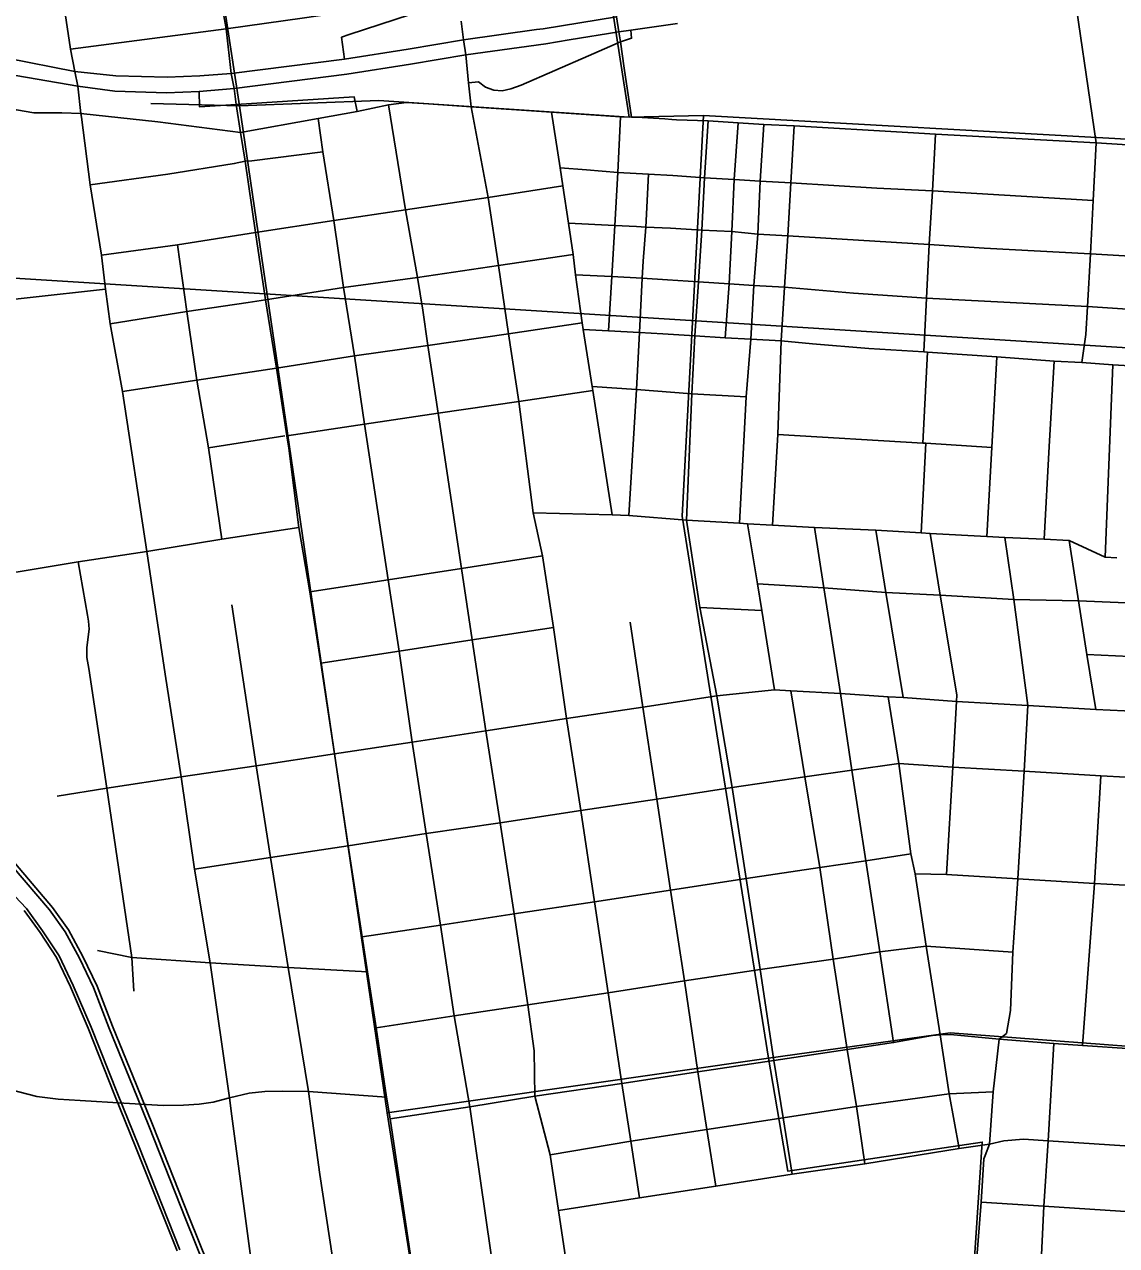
# Model space of a CAD drawing. Extents: x 114843 to 284848, y 317643 to 566895.
# Drawn here: x 205744 to 209248, y 379873 to 383793 of the extents above; entities that cross this region are included whole.
import ezdxf

# ---------------------------------------------------------------- set-up
doc = ezdxf.new("R2010")
doc.units = 0
for name, color, linetype in [('GM_X_City_Street', 7, 'Continuous'), ('GM_X_Interchange_Ramps', 7, 'Continuous'), ('GM_X_Interstate_Route', 7, 'Continuous'), ('GM_X_Rail_Line', 7, 'Continuous'), ('GM_X_Section', 7, 'Continuous'), ('GM_X_US_Route', 7, 'Continuous')]:
    doc.layers.add(name, color=color, linetype=linetype)

msp = doc.modelspace()

# ---------------------------------------------------------------- linework, layer by layer
at = {"layer": 'GM_X_City_Street'}
for p, q in [((205891.6, 383713.6), (206390.7, 383779)), ((205926.2, 383495.8), (205924.8, 383506.7)), ((208203.2, 383284.3), (208213.2, 383467.3)), ((208657.1, 383259.2), (209173.5, 383227.7)), ((208626.2, 382449.2), (208641.3, 382740.8)), ((209212, 382082.7), (209235.9, 382700.5)), ((206333.8, 382434.1), (206579, 382472)), ((208621.1, 382160.6), (208636.1, 382448.5)), ((207911, 381921.4), (208110.3, 381911.7)), ((208532.5, 380524.6), (208488.8, 380816.1)), ((206905.4, 380349.1), (206917.6, 380279.9)), ((208826.4, 380162.1), (208840.5, 380198.3))]:
    msp.add_line(p, q, dxfattribs=at)
for points in [[(209183.2, 383412.7), (209100.2, 383977.1), (209090.5, 384036.5), (209073, 384182.6), (209032.8, 384425.4), (208996.9, 384665.3), (208959.4, 384910.5), (208917.4, 385168.8)], [(206390.7, 383779), (206348.4, 384021.1), (206313.6, 384264.6), (206239.2, 384750.9), (206230.5, 384805.2)], [(205924.8, 383506.7), (205914.6, 383594.4), (205905.3, 383641.5), (205891.6, 383713.6), (205819.3, 384192.6), (205784.2, 384430.7), (205769, 384527.9)], [(207506.1, 379657.7), (207457.7, 379986), (207430.9, 380164), (207381, 380352.5), (207379.7, 380497.9), (207359, 380646.3), (207314.6, 380938.2), (207269.7, 381229.7), (207224.2, 381525.5), (207180.5, 381817.6), (207145.8, 382046.5), (207071, 382545), (207037.7, 382762.4), (207022.2, 382875.5), (207004.9, 382980.8), (206965.9, 383197.9), (206912.2, 383534.4)], [(207660.5, 380393.2), (207616.3, 380684.8), (207572.8, 380977.1), (207528.7, 381270.2), (207483.3, 381565), (207441.8, 381856.7), (207406, 382086.8), (207375.7, 382225.4), (207329.6, 382582.5), (207297, 382799.7), (207264.6, 383019.1), (207232.1, 383237.8), (207176.9, 383528.4)], [(205924.8, 383506.7), (206171.7, 383479.9), (206437.1, 383445.9)], [(206409.4, 380288.9), (206401.7, 380346.9), (206339.5, 380780.4), (206289.5, 381081.5), (206246, 381377.4), (206195.5, 381707.3), (206136, 382101.5), (206058.2, 382614.3), (206018.6, 382831.4), (206003.2, 382943.5), (205990.9, 383052.3), (205954.2, 383277.9), (205926.2, 383495.8)], [(207462, 377707.4), (207451.8, 378040.8), (207441.1, 378377), (207430.9, 378570.9), (207415.1, 378677.3), (207393.7, 378820.3), (207330.5, 379244.8), (207273, 379621), (207172.8, 380318.4), (207123, 380610.8), (207078.3, 380902.2), (207033, 381196.4), (206988.2, 381489.1), (206946.5, 381781.3), (206910.7, 382009.8), (206834.8, 382510.3), (206802.3, 382728.7), (206767.8, 382948.6), (206736.1, 383163.3), (206701.5, 383383.5), (206686.6, 383490.7)], [(207630, 382219.2), (207567.3, 382618.2), (207565.3, 382631.2), (207536.7, 382814.2), (207533.8, 382835.3), (207512.4, 382989), (207504.4, 383054.8), (207489.9, 383155.5), (207471.4, 383274.6), (207463.1, 383333.2), (207434.6, 383511)], [(207617.8, 382809.6), (207628.1, 382983.4), (207638.1, 383147.2), (207648.3, 383318.2), (207656.7, 383496.7)], [(207981.7, 381539.8), (207965.4, 381638.2), (207911, 381921.4), (207867.8, 382202.1), (207885, 382607.7), (207895.3, 382793.8), (207906.5, 382966.3), (207917.8, 383132.7), (207926.1, 383300.5), (207937.8, 383483.6)], [(207992.6, 382787.5), (208004.6, 382960), (208013.1, 383128.6), (208021.2, 383295.5), (208033.4, 383476.7)], [(208037.9, 382191.8), (208059.1, 382597.6), (208074.2, 382783), (208084.6, 382954.9), (208096.9, 383119.5), (208104.4, 383290), (208116, 383472.1)], [(208629.7, 382741.9), (208638.8, 382914.5), (208647.2, 383086.1), (208657.1, 383259.2), (208667.1, 383441)], [(209136.8, 382707.4), (209149.2, 382797.4), (209154.4, 382888), (209164.3, 383057), (209173.5, 383227.7), (209183.2, 383412.7)], [(206451.7, 383353.9), (206473.4, 383355), (206701.5, 383383.5)], [(205954.2, 383277.9), (206203.7, 383312), (206416.8, 383346.1), (206451.7, 383353.9)], [(207463.1, 383333.2), (207547.3, 383325.9), (207648.3, 383318.2), (207746.2, 383312.5), (207824.3, 383307.7), (207926.1, 383300.5), (208021.2, 383295.5), (208104.4, 383290), (208203.2, 383284.3), (208479.2, 383267.4), (208657.1, 383259.2)], [(207729.4, 383033.1), (207737.1, 383142.6), (207746.2, 383312.5)], [(208143.9, 382185.3), (208161, 382476.5), (208172.2, 382777.4), (208182.8, 382949.2), (208193, 383114.9), (208203.2, 383284.3)], [(206485.4, 383125), (206736.1, 383163.3), (206965.9, 383197.9), (207232.1, 383237.8), (207471.4, 383274.6)], [(205990.9, 383052.3), (206235.2, 383085.7), (206485.4, 383125)], [(207489.9, 383155.5), (207638.1, 383147.2), (207707.2, 383144), (207737.1, 383142.6), (207816.4, 383138.8), (207917.8, 383132.7), (208013.1, 383128.6), (208096.9, 383119.5), (208193, 383114.9), (208647.2, 383086.1), (208823.7, 383075), (209164.3, 383057), (209436.8, 383040.5), (209655.7, 383019.4), (209833.9, 383008.4), (210254.9, 382984.6), (210456.2, 382973.3)], [(206376.9, 382140.8), (206333.8, 382434.1), (206296.3, 382651.2), (206264.2, 382871.3), (206235.2, 383085.7)], [(206461.5, 382900.7), (206517.4, 382909.1), (206767.8, 382948.6), (207004.9, 382980.8), (207264.6, 383019.1), (207504.4, 383054.8)], [(207682.9, 382216.8), (207708, 382621), (207717.4, 382803.8), (207725.6, 382978.4), (207729.4, 383033.1)], [(207512.4, 382989), (207628.1, 382983.4), (207725.6, 382978.4), (207807.2, 382972.7), (207906.5, 382966.3), (208004.6, 382960), (208084.6, 382954.9), (208182.8, 382949.2), (208404.5, 382930.5), (208638.8, 382914.5), (209154.4, 382888), (209428.4, 382868.9)], [(205064.9, 382768.7), (205364.6, 382857.9), (205427.8, 382877.6), (205499.8, 382887.5), (206003.2, 382943.5)], [(206018.6, 382831.4), (206264.2, 382871.3), (206461.5, 382900.7)], [(206552.1, 382689.9), (206802.3, 382728.7), (207037.7, 382762.4), (207297, 382799.7), (207533.8, 382835.3)], [(207536.7, 382814.2), (207617.8, 382809.6), (207717.4, 382803.8), (207792.1, 382799.4), (207895.3, 382793.8), (207992.6, 382787.5), (208074.2, 382783), (208172.2, 382777.4), (208272.9, 382767.3), (208452.7, 382752.7), (208629.7, 382741.9), (208641.3, 382740.8), (208864.1, 382725.6), (209048.4, 382712.3), (209136.8, 382707.4), (209235.9, 382700.5), (209418.4, 382689.7), (209635.2, 382677.3), (209824.2, 382667.1), (210039.2, 382656.1), (210050.7, 382655.3)], [(208831.8, 382149.3), (208847.8, 382435.3), (208864.1, 382725.6)], [(209015.5, 382140.5), (209031.5, 382438), (209048.4, 382712.3)], [(206058.2, 382614.3), (206296.3, 382651.2), (206552.1, 382689.9)], [(206585.1, 382472.1), (206834.8, 382510.3), (207071, 382545), (207329.6, 382582.5), (207567.3, 382618.2)], [(207565.3, 382631.2), (207708, 382621), (207885, 382607.7), (208059.1, 382597.6)], [(208161, 382476.5), (208626.2, 382449.2), (208636.1, 382448.5), (208847.8, 382435.3)], [(207375.7, 382225.4), (207630, 382219.2), (207682.9, 382216.8), (207867.8, 382202.1), (208037.9, 382191.8), (208064, 382190.2), (208143.9, 382185.3), (208278.8, 382178.5), (208475.8, 382169.2), (208621.1, 382160.6), (208649.5, 382159.4), (208831.8, 382149.3), (208889.3, 382146.3), (209015.5, 382140.5), (209095.7, 382136.6), (209212, 382082.7), (209249.3, 382080.6)], [(208150.3, 381657.5), (208110.3, 381911.7), (208096.2, 381996.9), (208064, 382190.2)], [(205310.6, 382024.8), (205339.7, 382003.1), (205364.8, 381998.7), (205393.1, 381993.7), (205447.8, 381998.8), (205723, 382036.2), (205916.4, 382067.6), (206136, 382101.5), (206376.9, 382140.8), (206624.1, 382177.7)], [(208488.8, 380816.1), (208443.5, 381108.4), (208399, 381399.5), (208362.4, 381645), (208308.6, 381984.3), (208278.8, 382178.5)], [(208563.9, 381632.3), (208507.4, 381969.8), (208475.8, 382169.2)], [(208702.3, 381064.1), (208722.6, 381409.3), (208734.4, 381620), (208735.3, 381641), (208682.4, 381960.6), (208649.5, 382159.4)], [(208840.5, 380198.3), (208852.2, 380366.3), (208871.4, 380535.4), (208894.9, 380554.3), (208908.3, 380628), (208915.5, 380814.6), (208931.6, 381050.2), (208951.3, 381395.9), (208963.4, 381607.2), (208918.3, 381947.4), (208889.3, 382146.3)], [(209181.3, 381594.3), (209152.3, 381770.8), (209126.5, 381942.4), (209095.7, 382136.6)], [(206094.7, 380689.6), (206088.5, 380797.9), (206007.6, 381341.7), (205949.9, 381725.7), (205943.9, 381761.3), (205943.8, 381777.3), (205943.8, 381793.3), (205951.2, 381851.7), (205949.5, 381877.9), (205946.3, 381896.5), (205916.4, 382067.6)], [(206659.5, 381971.6), (206910.7, 382009.8), (207145.8, 382046.5), (207406, 382086.8)], [(208096.2, 381996.9), (208308.6, 381984.3), (208507.4, 381969.8), (208682.4, 381960.6)], [(208682.4, 381960.6), (208918.3, 381947.4), (208970.3, 381946.2)], [(206825.9, 379213.8), (206776.8, 379537.8), (206731.8, 379834.8), (206691.1, 380101.1), (206655.2, 380368.1), (206590.3, 380766.1), (206532.9, 381119), (206487.2, 381413.3), (206409.6, 381929.4)], [(208970.3, 381946.2), (209126.5, 381942.4), (209838.9, 381912.7), (210076.1, 381901.5), (210128.1, 381898.5)], [(207962, 380063.4), (207933.7, 380245.6), (207904.8, 380431.1), (207861.3, 380723), (207817.1, 381014.5), (207773.2, 381306.2), (207728.1, 381601.7), (207687.1, 381874.1)], [(206695.2, 381743.1), (206946.5, 381781.3), (207180.5, 381817.6), (207441.8, 381856.7)], [(209152.3, 381770.8), (209336.6, 381761.6), (209828.8, 381732.9), (210065.8, 381719.8), (210533.7, 381693.6), (210948.1, 381669.6)], [(206738.5, 381451.4), (206988.2, 381489.1), (207224.2, 381525.5), (207483.3, 381565), (207728.1, 381601.7), (207965.4, 381638.2), (208150.3, 381657.5), (208202.6, 381654.4), (208362.4, 381645), (208515.3, 381635.1), (208563.9, 381632.3), (208734.4, 381620), (208963.4, 381607.2), (209181.3, 381594.3), (209365.3, 381584.9), (209533.1, 381576.9), (209712.9, 381563.5), (209817.6, 381560.1), (210055.4, 381542.2), (210523.2, 381513.2), (210937.7, 381494.2)], [(208440, 380135.7), (208413.8, 380319.1), (208383.3, 380502.2), (208338.3, 380792.7), (208296.4, 381086.5), (208247.4, 381377.3), (208202.6, 381654.4)], [(208588.4, 381130.3), (208549.4, 381420.3), (208515.3, 381635.1)], [(208207, 380102.2), (208177.8, 380283.7), (208148.5, 380466.8), (208104.8, 380759.2), (208059.9, 381051.2), (208014.2, 381343.1), (207981.7, 381539.8)], [(205848.4, 381316.2), (206007.6, 381341.7), (206246, 381377.4), (206487.2, 381413.3), (206738.5, 381451.4)], [(206782.4, 381156.8), (207033, 381196.4), (207269.7, 381229.7), (207528.7, 381270.2), (207773.2, 381306.2), (208014.2, 381343.1), (208247.4, 381377.3), (208399, 381399.5), (208549.4, 381420.3), (208722.6, 381409.3), (208951.3, 381395.9), (209197.7, 381381.5), (209358.3, 381372.1), (209515.2, 381362.1), (209700.1, 381350.3), (210043.2, 381331)], [(209139, 380515.3), (209177.9, 381035.7), (209197.7, 381381.5)], [(206289.5, 381081.5), (206532.9, 381119), (206782.4, 381156.8)], [(206826.9, 380864.1), (207078.3, 380902.2), (207314.6, 380938.2), (207572.8, 380977.1), (207817.1, 381014.5), (208059.9, 381051.2), (208296.4, 381086.5), (208443.5, 381108.4), (208588.4, 381130.3), (208601.5, 381066.6), (208702.3, 381064.1), (208931.6, 381050.2), (209177.9, 381035.7), (209335.8, 381026.4), (209493.7, 381017.4), (209677.5, 381005.1), (210024.5, 380985.8)], [(208742.9, 380184.5), (208711.4, 380360.5), (208682, 380549.5), (208637.2, 380834.3), (208601.5, 381066.6)], [(205977.7, 380820.8), (206088.5, 380797.9), (206339.5, 380780.4), (206590.3, 380766.1), (206844.2, 380751.4)], [(206872.3, 380572.4), (207123, 380610.8), (207359, 380646.3), (207616.3, 380684.8), (207861.3, 380723), (208104.8, 380759.2), (208338.3, 380792.7), (208488.8, 380816.1), (208637.2, 380834.3), (208915.5, 380814.6)], [(207660.5, 380393.2), (207904.8, 380431.1), (208148.5, 380466.8), (208383.3, 380502.2), (208532.5, 380524.6), (208657.8, 380547.3), (208682, 380549.5), (208715.5, 380550.6), (208871.4, 380535.4), (209046.6, 380521.5), (209139, 380515.3), (209298.3, 380504.6), (209644, 380481.7), (209994, 380458.2), (210461.4, 380427.5), (210880, 380398.7), (211039.3, 380388.3), (211225.8, 380375.8), (211565.6, 380353.1), (211908.6, 380330.2), (212251.8, 380307.7), (212578.6, 380285.8), (212957, 380258.9)], [(208914.1, 378466.5), (208933.9, 378715.3), (208944.7, 378925.9), (208958.7, 379134.6), (208973.1, 379346.1), (208985.9, 379550.5), (209003.6, 379776.1), (209014.8, 379999.2), (209029.1, 380209.6), (209046.6, 380521.5)], [(206917.6, 380279.9), (207172.8, 380318.4), (207381, 380352.5), (207660.5, 380393.2)], [(207717.1, 380026.3), (207689.3, 380208.2), (207660.5, 380393.2)], [(205696.9, 380374.4), (205783, 380351.6), (205851.7, 380342.7), (205922, 380338.6), (206062.5, 380330.2), (206189, 380323.3), (206254.5, 380323.8), (206304.4, 380327.3), (206349.6, 380333.8), (206401.7, 380346.9)], [(206401.7, 380346.9), (206464.8, 380362.2), (206514.8, 380367.4), (206571.1, 380368.8), (206655.2, 380368.1), (206905.4, 380349.1)], [(207430.9, 380164), (207689.3, 380208.2), (207933.7, 380245.6), (208177.8, 380283.7), (208413.8, 380319.1), (208711.4, 380360.5), (208852.2, 380366.3)], [(206792.3, 378653), (206700.7, 379107.2), (206683.5, 379155.5), (206539.5, 379492.3), (206478.5, 379767), (206409.4, 380288.9)], [(208207, 380102.2), (208440, 380135.7), (208742.9, 380184.5), (208840.5, 380198.3)], [(208840.5, 380198.3), (208886.2, 380208.9), (208949.8, 380215), (209029.1, 380209.6), (209274.8, 380193.2), (209389.4, 380185.7), (209625.2, 380170.3), (210444.2, 380115.4), (210857.3, 380088.4)], [(208662.6, 377641.1), (208683.2, 377974.5), (208702.5, 378306.9), (208713, 378479.7), (208728.3, 378728.3), (208741.3, 378940.2), (208754.3, 379148.1), (208776.7, 379534.2), (208813.7, 380012.6), (208822.2, 380151.2), (208826.4, 380162.1)], [(207457.7, 379986), (207717.1, 380026.3), (207962, 380063.4), (208207, 380102.2)], [(208813.7, 380012.6), (209014.8, 379999.2), (209260.5, 379983.2), (209611.5, 379959.4), (210010.4, 379932.2), (210409.6, 379906.1), (210431.6, 379904.9), (210844.2, 379876.2)]]:
    msp.add_lwpolyline(points, dxfattribs=at)
at = {"layer": 'GM_X_Interchange_Ramps'}
for points in [[(207136.9, 383869.1), (207100.5, 383865.2), (207031.9, 383840.5), (206785.4, 383760.5), (206761.2, 383752), (206770.2, 383682)], [(207553.4, 383692.2), (207656, 383737), (207692.1, 383748.6), (207689.2, 383774.9)], [(205408, 383686.4), (205408.6, 383658.4), (205524.4, 383605.5), (205586.7, 383569.1), (205619.1, 383548.2), (205680.8, 383528.5), (205717.8, 383518.5), (205774, 383509.7), (205863.7, 383509), (205924.8, 383506.7)], [(207168.7, 383605.7), (207200.6, 383609), (207223.3, 383591.9), (207250, 383582.1), (207276.6, 383580.3), (207304.4, 383586.5), (207337.6, 383598), (207553.4, 383692.2)], [(206304.3, 383578.2), (206305, 383528.6), (206423.4, 383536), (206801.6, 383560.6), (206810.8, 383513.7)]]:
    msp.add_lwpolyline(points, dxfattribs=at)
at = {"layer": 'GM_X_Interstate_Route'}
msp.add_line((207689.2, 383774.9), (207838.8, 383795.5), dxfattribs=at)
for points in [[(207386.4, 383776.2), (207408.7, 383779.3), (207643, 383817.5)], [(205687.8, 383684.3), (205905.3, 383641.5), (206036.5, 383628.4), (206201.7, 383623.2), (206306.9, 383627.8), (206406.9, 383635.7), (206770.2, 383682), (206974.5, 383713.9), (207152.5, 383743.4), (207386.4, 383776.2)], [(207491.6, 383743.3), (207651.1, 383769.2), (207689.2, 383774.9)], [(206304.3, 383578.2), (206416.9, 383587.1), (206778.3, 383633.7), (206982.6, 383665.7), (207160.5, 383695.2), (207416.8, 383731.1), (207491.6, 383743.3)], [(205408, 383686.4), (205574.6, 383656.8), (205685.3, 383634.7), (205914.6, 383594.4), (206033.9, 383578.8), (206199.2, 383573.6), (206304.3, 383578.2)]]:
    msp.add_lwpolyline(points, dxfattribs=at)
at = {"layer": 'GM_X_Rail_Line'}
for p, q in [((207537.6, 384440.8), (207684.5, 383494.8)), ((206433.3, 383531.3), (206323.5, 384262.5)), ((206149.2, 383539.5), (206433.3, 383531.3)), ((206907.2, 380299.7), (206433.3, 383531.3)), ((207684.5, 383494.8), (207923.1, 383501)), ((207923.1, 383501), (211007.2, 383328.6)), ((206907.2, 380299.7), (208131.2, 380474.8))]:
    msp.add_line(p, q, dxfattribs=at)
for points in [[(206433.3, 383531.3), (206880.6, 383548.6), (207684.5, 383494.8)], [(207923.1, 383501), (207854.4, 382214.4), (208131.2, 380474.8)], [(206375.3, 379675.6), (206261.8, 379956.7), (206142.4, 380257.4), (206092.2, 380381.4), (206014.2, 380573.4), (205965.1, 380701.4), (205920.2, 380795.6), (205874.6, 380880), (205824.1, 380950.8), (205705.1, 381090.4)], [(206387.1, 379680.2), (206273.5, 379961.3), (206154.1, 380262), (206103.9, 380386.1), (206025.9, 380578), (205976.6, 380706.3), (205931.4, 380801.3), (205885.4, 380886.6), (205834.1, 380958.5), (205714.4, 381098.9)], [(206242.7, 379859.6), (206110.5, 380191.8), (206041.8, 380361.2), (205958, 380574.6), (205900.5, 380707.7), (205854.8, 380803.1), (205801.9, 380883.7), (205750.2, 380955), (205654.8, 381054.2)], [(206233.3, 379855.9), (206101.2, 380188.1), (206032.5, 380357.5), (205948.6, 380570.8), (205891.3, 380703.6), (205846, 380798.2), (205793.6, 380878), (205742.4, 380948.6)], [(208131.2, 380474.8), (208714.7, 380555.8), (210859.4, 380393.9), (210873.4, 380393)], [(208131.2, 380474.8), (208192.8, 380112.3), (208817.2, 380205.5), (208645.1, 377603.7), (208167.9, 377646.2), (207922.9, 372137.7)], [(207394.1, 372274.4), (207390.1, 372317.9), (207307.4, 374889.4), (207153.6, 378730.8), (206907.2, 380299.7)]]:
    msp.add_lwpolyline(points, dxfattribs=at)
at = {"layer": 'GM_X_Section'}
msp.add_lwpolyline([(205980.7, 388133.3), (206007.5, 388132.6), (208686.9, 387977.5), (211255.6, 387824.9), (210992.1, 382647.6), (205607.9, 382984.4)], close=True, dxfattribs=at)
msp.add_lwpolyline([(205607.9, 382984.4), (210992.1, 382647.6), (210687.1, 377234.3), (206129.5, 377493.3), (206128, 378639.3), (206127.2, 379230.6), (206015.7, 379322.5), (205977.7, 379356.4), (205961.6, 379384.4), (205945.6, 379412.4), (205935.6, 379430.4), (205919.5, 379444.4), (205883.5, 379464.3), (205803.5, 379508.3), (205717.4, 379556.2)], dxfattribs=at)
at = {"layer": 'GM_X_US_Route'}
for p, q in [((207691.9, 383495.6), (207668.5, 383653)), ((207168.7, 383605.7), (207176.9, 383528.4)), ((207176.9, 383528.4), (207434.6, 383511)), ((207434.6, 383511), (207656.7, 383496.7)), ((207656.7, 383496.7), (207691.9, 383495.6)), ((206917.6, 380279.9), (206905.4, 380349.1))]:
    msp.add_line(p, q, dxfattribs=at)
for points in [[(207668.5, 383653), (207656, 383737), (207651.1, 383769.2), (207643, 383817.5), (207621.4, 383968.3)], [(207136.2, 383888.4), (206642, 383813.7), (206390.7, 383779)], [(207145.1, 383803), (207152.5, 383743.4), (207160.5, 383695.2), (207168.7, 383605.7)], [(206390.7, 383779), (206406.9, 383635.7), (206411.3, 383614.1)], [(206411.3, 383614.1), (206416.9, 383587.1), (206423.4, 383536), (206437.1, 383445.9)], [(206810.8, 383513.7), (206912.2, 383534.4), (206969.1, 383542.2), (207039.8, 383537.9), (207176.9, 383528.4)], [(206437.1, 383445.9), (206686.6, 383490.7), (206810.8, 383513.7)], [(207691.9, 383495.6), (207725.9, 383494.2), (207798.9, 383489.6), (207821.5, 383488), (207836.2, 383487.2), (207937.8, 383483.6), (208033.4, 383476.7), (208116, 383472.1), (208213.2, 383467.3), (208578.8, 383445.7), (208667.1, 383441), (209183.2, 383412.7), (209669.6, 383382.4), (209852.1, 383374.6), (210274.1, 383349.4), (210479, 383337)], [(206905.4, 380349.1), (206872.3, 380572.4), (206844.2, 380751.4), (206826.9, 380864.1), (206782.4, 381156.8), (206738.5, 381451.4), (206695.2, 381743.1), (206659.5, 381971.6), (206624.1, 382177.7), (206591.5, 382432.7), (206585.1, 382472.1), (206552.1, 382689.9), (206517.4, 382909.1), (206485.4, 383125), (206451.7, 383353.9), (206437.1, 383445.9)], [(207201.9, 377768.7), (207198.9, 377911.7), (207195.8, 378055.4), (207179.4, 378391.3), (207169.9, 378587.5), (207154.6, 378699.3), (207141.4, 378786.2), (207070.7, 379262.4), (207021.2, 379584.2), (206977.9, 379870.1), (206917.6, 380279.9)]]:
    msp.add_lwpolyline(points, dxfattribs=at)

doc.saveas('drawing.dxf')
